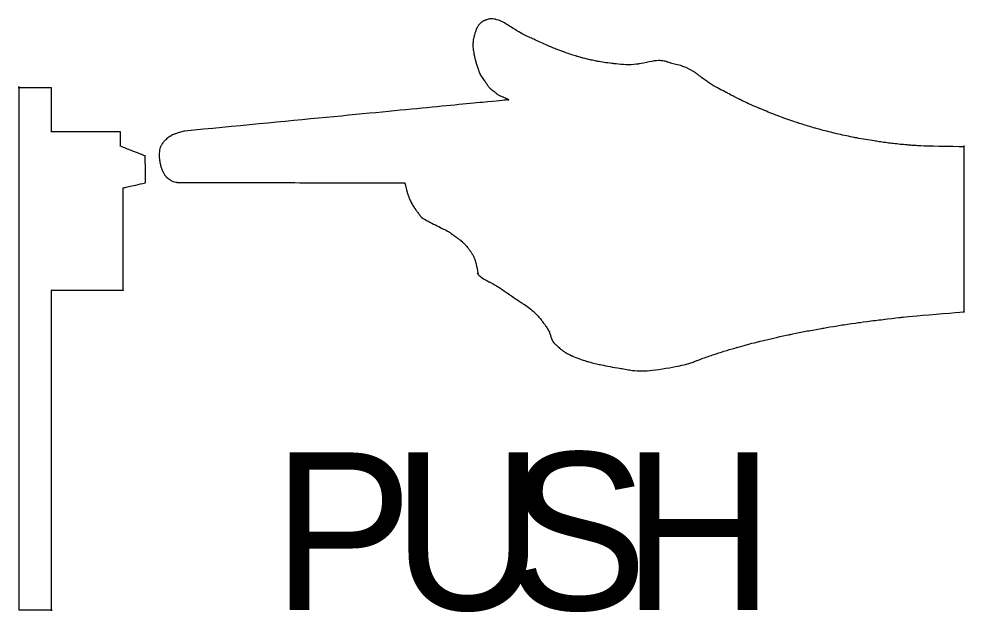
# Model space of a CAD drawing. Extents: x 99982 to 100176, y 99905 to 100011.
# Drawn here: x 100109.4743 to 100109.6768, y 99975.3884 to 99975.5156 of the extents above; entities that cross this region are included whole.
import ezdxf

# ---------------------------------------------------------------- set-up
doc = ezdxf.new("R2010")
doc.units = 0
doc.layers.add('TR_SN_ConstructionSigns', color=7, linetype='Continuous')

msp = doc.modelspace()

# ---------------------------------------------------------------- linework, layer by layer
at = {"layer": 'TR_SN_ConstructionSigns'}
for points, degree in [([(100109.57387, 99975.51516), (100109.57387, 99975.51516), (100109.5737, 99975.51507), (100109.57351, 99975.51496), (100109.57333, 99975.51481), (100109.57333, 99975.51481)], 3), ([(100109.57434, 99975.51535), (100109.57434, 99975.51535), (100109.5741, 99975.51527), (100109.57404, 99975.51524), (100109.57387, 99975.51516), (100109.57387, 99975.51516)], 3), ([(100109.57635, 99975.51548), (100109.57635, 99975.51548), (100109.57536, 99975.51564), (100109.57458, 99975.51543), (100109.57434, 99975.51535), (100109.57434, 99975.51535)], 3), ([(100109.58098, 99975.51302), (100109.58098, 99975.51302), (100109.57973, 99975.5138), (100109.57734, 99975.51531), (100109.57635, 99975.51548), (100109.57635, 99975.51548)], 3), ([(100109.57223, 99975.5133), (100109.57223, 99975.5133), (100109.57216, 99975.5131), (100109.57208, 99975.51288), (100109.57196, 99975.51252), (100109.57196, 99975.51252)], 3), ([(100109.5724, 99975.51369), (100109.5724, 99975.51369), (100109.57232, 99975.51353), (100109.57231, 99975.51349), (100109.57223, 99975.5133), (100109.57223, 99975.5133)], 3), ([(100109.5728, 99975.51427), (100109.5728, 99975.51427), (100109.57265, 99975.51408), (100109.57249, 99975.51386), (100109.5724, 99975.51369), (100109.5724, 99975.51369)], 3), ([(100109.57333, 99975.51481), (100109.57333, 99975.51481), (100109.57315, 99975.51466), (100109.57295, 99975.51446), (100109.5728, 99975.51427), (100109.5728, 99975.51427)], 3), ([(100109.58421, 99975.51137), (100109.58421, 99975.51137), (100109.58305, 99975.51191), (100109.58224, 99975.51224), (100109.58098, 99975.51302), (100109.58098, 99975.51302)], 3), ([(100109.57161, 99975.51109), (100109.57161, 99975.51109), (100109.57152, 99975.51049), (100109.57152, 99975.50963), (100109.5716, 99975.50894), (100109.5716, 99975.50894)], 3), ([(100109.57196, 99975.51252), (100109.57196, 99975.51252), (100109.57184, 99975.51216), (100109.57169, 99975.51168), (100109.57161, 99975.51109), (100109.57161, 99975.51109)], 3), ([(100109.58787, 99975.50971), (100109.58787, 99975.50971), (100109.58679, 99975.51017), (100109.58537, 99975.51084), (100109.58421, 99975.51137), (100109.58421, 99975.51137)], 3), ([(100109.5716, 99975.50894), (100109.5716, 99975.50894), (100109.57168, 99975.50825), (100109.57188, 99975.50737), (100109.57198, 99975.50697), (100109.57198, 99975.50697)], 3), ([(100109.59068, 99975.50859), (100109.59068, 99975.50859), (100109.5897, 99975.50895), (100109.58895, 99975.50925), (100109.58787, 99975.50971), (100109.58787, 99975.50971)], 3), ([(100109.57198, 99975.50697), (100109.57198, 99975.50697), (100109.57208, 99975.50657), (100109.57211, 99975.50648), (100109.57221, 99975.50617), (100109.57221, 99975.50617)], 3), ([(100109.59377, 99975.50756), (100109.59377, 99975.50756), (100109.59292, 99975.50782), (100109.59166, 99975.50823), (100109.59068, 99975.50859), (100109.59068, 99975.50859)], 3), ([(100109.59576, 99975.50701), (100109.59576, 99975.50701), (100109.59506, 99975.50719), (100109.59462, 99975.50731), (100109.59377, 99975.50756), (100109.59377, 99975.50756)], 3), ([(100109.59799, 99975.50653), (100109.59799, 99975.50653), (100109.597, 99975.50672), (100109.59647, 99975.50684), (100109.59576, 99975.50701), (100109.59576, 99975.50701)], 3), ([(100109.57221, 99975.50617), (100109.57221, 99975.50617), (100109.5723, 99975.50586), (100109.57246, 99975.50546), (100109.57257, 99975.50511), (100109.57257, 99975.50511)], 3), ([(100109.57257, 99975.50511), (100109.57257, 99975.50511), (100109.57268, 99975.50476), (100109.57269, 99975.50458), (100109.57289, 99975.50408), (100109.57289, 99975.50408)], 3), ([(100109.60176, 99975.50597), (100109.60176, 99975.50597), (100109.60025, 99975.50614), (100109.59899, 99975.50635), (100109.59799, 99975.50653), (100109.59799, 99975.50653)], 3), ([(100109.60704, 99975.50592), (100109.60704, 99975.50592), (100109.60536, 99975.50565), (100109.60326, 99975.50579), (100109.60176, 99975.50597), (100109.60176, 99975.50597)], 3), ([(100109.61195, 99975.50661), (100109.61195, 99975.50661), (100109.61098, 99975.50674), (100109.60873, 99975.5062), (100109.60704, 99975.50592), (100109.60704, 99975.50592)], 3), ([(100109.61384, 99975.50612), (100109.61384, 99975.50612), (100109.61295, 99975.50638), (100109.61292, 99975.50648), (100109.61195, 99975.50661), (100109.61195, 99975.50661)], 3), ([(100109.61732, 99975.50507), (100109.61732, 99975.50507), (100109.61594, 99975.50568), (100109.61474, 99975.50586), (100109.61384, 99975.50612), (100109.61384, 99975.50612)], 3), ([(100109.62181, 99975.50207), (100109.62181, 99975.50207), (100109.62044, 99975.50301), (100109.6187, 99975.50447), (100109.61732, 99975.50507), (100109.61732, 99975.50507)], 3), ([(100109.57289, 99975.50408), (100109.57289, 99975.50408), (100109.57309, 99975.50357), (100109.57384, 99975.50252), (100109.57424, 99975.50195), (100109.57424, 99975.50195)], 3), ([(100109.47425, 99975.50079), (100109.47425, 99975.50079), (100109.47425, 99975.50079), (100109.47425, 99975.38891)], 2), ([(100109.48122, 99975.50079), (100109.48122, 99975.50079), (100109.48122, 99975.50079), (100109.47425, 99975.50079)], 2), ([(100109.48122, 99975.49134), (100109.48122, 99975.49134), (100109.48122, 99975.49134), (100109.48122, 99975.50079)], 2), ([(100109.57424, 99975.50195), (100109.57424, 99975.50195), (100109.57465, 99975.50138), (100109.5749, 99975.50098), (100109.57526, 99975.50064), (100109.57526, 99975.50064)], 3), ([(100109.62576, 99975.49983), (100109.62576, 99975.49983), (100109.62461, 99975.50043), (100109.62318, 99975.50114), (100109.62181, 99975.50207), (100109.62181, 99975.50207)], 3), ([(100109.57526, 99975.50064), (100109.57526, 99975.50064), (100109.57562, 99975.5003), (100109.57596, 99975.5001), (100109.5763, 99975.49983), (100109.5763, 99975.49983)], 3), ([(100109.5763, 99975.49983), (100109.5763, 99975.49983), (100109.57664, 99975.49955), (100109.57687, 99975.49927), (100109.57738, 99975.49909), (100109.57738, 99975.49909)], 3), ([(100109.57738, 99975.49909), (100109.57738, 99975.49909), (100109.57789, 99975.49891), (100109.57913, 99975.49835), (100109.57913, 99975.4983), (100109.57913, 99975.4983)], 3), ([(100109.62865, 99975.49833), (100109.62865, 99975.49833), (100109.6275, 99975.4989), (100109.62692, 99975.49923), (100109.62576, 99975.49983), (100109.62576, 99975.49983)], 3), ([(100109.57905, 99975.49821), (100109.57905, 99975.49821), (100109.57905, 99975.49821), (100109.50981, 99975.49152)], 2), ([(100109.57913, 99975.49821), (100109.57913, 99975.49821), (100109.57913, 99975.49818), (100109.57905, 99975.49821), (100109.57905, 99975.49821)], 3), ([(100109.57913, 99975.4983), (100109.57913, 99975.4983), (100109.57913, 99975.49826), (100109.57913, 99975.49824), (100109.57913, 99975.49821), (100109.57913, 99975.49821)], 3), ([(100109.63274, 99975.49647), (100109.63274, 99975.49647), (100109.63137, 99975.49705), (100109.62981, 99975.49775), (100109.62865, 99975.49833), (100109.62865, 99975.49833)], 3), ([(100109.63683, 99975.49481), (100109.63683, 99975.49481), (100109.63544, 99975.49533), (100109.6341, 99975.49588), (100109.63274, 99975.49647), (100109.63274, 99975.49647)], 3), ([(100109.64108, 99975.49331), (100109.64108, 99975.49331), (100109.63973, 99975.49375), (100109.63822, 99975.49428), (100109.63683, 99975.49481), (100109.63683, 99975.49481)], 3), ([(100109.64492, 99975.49214), (100109.64492, 99975.49214), (100109.6436, 99975.49251), (100109.64243, 99975.49287), (100109.64108, 99975.49331), (100109.64108, 99975.49331)], 3), ([(100109.49601, 99975.49134), (100109.49601, 99975.49134), (100109.49601, 99975.49134), (100109.48122, 99975.49134)], 2), ([(100109.49601, 99975.4882), (100109.49601, 99975.4882), (100109.49601, 99975.4882), (100109.49601, 99975.49134)], 2), ([(100109.50769, 99975.49091), (100109.50769, 99975.49091), (100109.50735, 99975.49078), (100109.507, 99975.49061), (100109.50667, 99975.49041), (100109.50667, 99975.49041)], 3), ([(100109.50865, 99975.49125), (100109.50865, 99975.49125), (100109.50833, 99975.49115), (100109.50802, 99975.49105), (100109.50769, 99975.49091), (100109.50769, 99975.49091)], 3), ([(100109.50981, 99975.49152), (100109.50981, 99975.49152), (100109.50981, 99975.49152), (100109.50897, 99975.49136), (100109.50865, 99975.49125)], 3), ([(100109.64902, 99975.49107), (100109.64902, 99975.49107), (100109.64763, 99975.49141), (100109.64625, 99975.49176), (100109.64492, 99975.49214), (100109.64492, 99975.49214)], 3), ([(100109.65329, 99975.49014), (100109.65329, 99975.49014), (100109.65182, 99975.49043), (100109.65042, 99975.49074), (100109.64902, 99975.49107), (100109.64902, 99975.49107)], 3), ([(100109.50507, 99975.48893), (100109.50507, 99975.48893), (100109.50492, 99975.48872), (100109.5049, 99975.48869), (100109.50478, 99975.48848), (100109.50478, 99975.48848)], 3), ([(100109.5057, 99975.48968), (100109.5057, 99975.48968), (100109.50544, 99975.48943), (100109.50522, 99975.48914), (100109.50507, 99975.48893), (100109.50507, 99975.48893)], 3), ([(100109.50667, 99975.49041), (100109.50667, 99975.49041), (100109.50633, 99975.49021), (100109.50596, 99975.48994), (100109.5057, 99975.48968), (100109.5057, 99975.48968)], 3), ([(100109.65787, 99975.48935), (100109.65787, 99975.48935), (100109.65659, 99975.48955), (100109.65477, 99975.48985), (100109.65329, 99975.49014), (100109.65329, 99975.49014)], 3), ([(100109.66091, 99975.48893), (100109.66091, 99975.48893), (100109.65981, 99975.48907), (100109.65914, 99975.48916), (100109.65787, 99975.48935), (100109.65787, 99975.48935)], 3), ([(100109.66444, 99975.48856), (100109.66444, 99975.48856), (100109.66342, 99975.48865), (100109.662, 99975.48879), (100109.66091, 99975.48893), (100109.66091, 99975.48893)], 3), ([(100109.49604, 99975.48826), (100109.49604, 99975.48826), (100109.49604, 99975.48826), (100109.49601, 99975.4882)], 2), ([(100109.49604, 99975.48826), (100109.49604, 99975.48826), (100109.49604, 99975.48826), (100109.49601, 99975.4882)], 2), ([(100109.50132, 99975.48619), (100109.50132, 99975.48619), (100109.50132, 99975.48619), (100109.49604, 99975.48826)], 2), ([(100109.50444, 99975.48763), (100109.50444, 99975.48763), (100109.50433, 99975.48718), (100109.5043, 99975.48579), (100109.50443, 99975.48505), (100109.50443, 99975.48505)], 3), ([(100109.50478, 99975.48848), (100109.50478, 99975.48848), (100109.50466, 99975.48827), (100109.50456, 99975.48807), (100109.50444, 99975.48763), (100109.50444, 99975.48763)], 3), ([(100109.66702, 99975.48837), (100109.66702, 99975.48837), (100109.66616, 99975.48843), (100109.66546, 99975.48848), (100109.66444, 99975.48856), (100109.66444, 99975.48856)], 3), ([(100109.67661, 99975.48816), (100109.67661, 99975.48816), (100109.67661, 99975.48816), (100109.66788, 99975.48831), (100109.66702, 99975.48837)], 3), ([(100109.67675, 99975.48834), (100109.67675, 99975.48834), (100109.67675, 99975.48834), (100109.67661, 99975.48816)], 2), ([(100109.67675, 99975.45279), (100109.67675, 99975.45279), (100109.67675, 99975.45279), (100109.67675, 99975.48834)], 2), ([(100109.50139, 99975.48044), (100109.50139, 99975.48044), (100109.50139, 99975.48044), (100109.50132, 99975.48619)], 2), ([(100109.50443, 99975.48505), (100109.50443, 99975.48505), (100109.50455, 99975.48431), (100109.50481, 99975.4835), (100109.50494, 99975.4832), (100109.50494, 99975.4832)], 3), ([(100109.50494, 99975.4832), (100109.50494, 99975.4832), (100109.50507, 99975.48291), (100109.50511, 99975.48283), (100109.50522, 99975.48263), (100109.50522, 99975.48263)], 3), ([(100109.50522, 99975.48263), (100109.50522, 99975.48263), (100109.50532, 99975.48243), (100109.50546, 99975.48217), (100109.50559, 99975.482), (100109.50559, 99975.482)], 3), ([(100109.50559, 99975.482), (100109.50559, 99975.482), (100109.50572, 99975.48183), (100109.50577, 99975.48178), (100109.50597, 99975.48159), (100109.50597, 99975.48159)], 3), ([(100109.50597, 99975.48159), (100109.50597, 99975.48159), (100109.50618, 99975.48141), (100109.50654, 99975.48113), (100109.50684, 99975.48092), (100109.50684, 99975.48092)], 3), ([(100109.50684, 99975.48092), (100109.50684, 99975.48092), (100109.50714, 99975.48071), (100109.5082, 99975.48051), (100109.5082, 99975.48051)], 3), ([(100109.5082, 99975.48051), (100109.5082, 99975.48051), (100109.5082, 99975.48051), (100109.55695, 99975.48044)], 2), ([(100109.49658, 99975.47936), (100109.49658, 99975.47936), (100109.49658, 99975.47936), (100109.50139, 99975.48044)], 2), ([(100109.49659, 99975.45744), (100109.49659, 99975.45744), (100109.49659, 99975.45744), (100109.49658, 99975.47936)], 2), ([(100109.55695, 99975.48044), (100109.55695, 99975.48044), (100109.55695, 99975.48044), (100109.55741, 99975.47844), (100109.55753, 99975.4781)], 3), ([(100109.55753, 99975.4781), (100109.55753, 99975.4781), (100109.55765, 99975.47777), (100109.55776, 99975.47744), (100109.5579, 99975.4771), (100109.5579, 99975.4771)], 3), ([(100109.5579, 99975.4771), (100109.5579, 99975.4771), (100109.55804, 99975.47675), (100109.55822, 99975.47637), (100109.5584, 99975.47603), (100109.5584, 99975.47603)], 3), ([(100109.5584, 99975.47603), (100109.5584, 99975.47603), (100109.55859, 99975.47569), (100109.55874, 99975.47545), (100109.559, 99975.47507), (100109.559, 99975.47507)], 3), ([(100109.559, 99975.47507), (100109.559, 99975.47507), (100109.55926, 99975.47469), (100109.55971, 99975.47407), (100109.55995, 99975.47375), (100109.55995, 99975.47375)], 3), ([(100109.55995, 99975.47375), (100109.55995, 99975.47375), (100109.56018, 99975.47342), (100109.56017, 99975.47341), (100109.56044, 99975.47311), (100109.56044, 99975.47311)], 3), ([(100109.56044, 99975.47311), (100109.56044, 99975.47311), (100109.5607, 99975.47281), (100109.56467, 99975.47083), (100109.56558, 99975.47037), (100109.56558, 99975.47037)], 3), ([(100109.56558, 99975.47037), (100109.56558, 99975.47037), (100109.56648, 99975.4699), (100109.56678, 99975.46966), (100109.5673, 99975.46929), (100109.5673, 99975.46929)], 3), ([(100109.5673, 99975.46929), (100109.5673, 99975.46929), (100109.56782, 99975.46892), (100109.56835, 99975.4685), (100109.56873, 99975.46821), (100109.56873, 99975.46821)], 3), ([(100109.56873, 99975.46821), (100109.56873, 99975.46821), (100109.5691, 99975.46792), (100109.5693, 99975.46776), (100109.56953, 99975.46754), (100109.56953, 99975.46754)], 3), ([(100109.56953, 99975.46754), (100109.56953, 99975.46754), (100109.56977, 99975.46731), (100109.5699, 99975.46716), (100109.57015, 99975.46685), (100109.57015, 99975.46685)], 3), ([(100109.57015, 99975.46685), (100109.57015, 99975.46685), (100109.5704, 99975.46655), (100109.57076, 99975.4661), (100109.57103, 99975.4657), (100109.57103, 99975.4657)], 3), ([(100109.57103, 99975.4657), (100109.57103, 99975.4657), (100109.57131, 99975.4653), (100109.57164, 99975.46471), (100109.57175, 99975.46444), (100109.57175, 99975.46444)], 3), ([(100109.57175, 99975.46444), (100109.57175, 99975.46444), (100109.57187, 99975.46418), (100109.57189, 99975.46411), (100109.57196, 99975.46391), (100109.57196, 99975.46391)], 3), ([(100109.57196, 99975.46391), (100109.57196, 99975.46391), (100109.57203, 99975.46371), (100109.5721, 99975.46347), (100109.57217, 99975.46325), (100109.57217, 99975.46325)], 3), ([(100109.57217, 99975.46325), (100109.57217, 99975.46325), (100109.57224, 99975.46303), (100109.57262, 99975.46097), (100109.57262, 99975.46097)], 3), ([(100109.57262, 99975.46097), (100109.57262, 99975.46097), (100109.57262, 99975.46097), (100109.57239, 99975.46123), (100109.57244, 99975.46114)], 3), ([(100109.57244, 99975.46114), (100109.57244, 99975.46114), (100109.57249, 99975.46105), (100109.57251, 99975.461), (100109.5726, 99975.46087), (100109.5726, 99975.46087)], 3), ([(100109.5726, 99975.46087), (100109.5726, 99975.46087), (100109.57268, 99975.46073), (100109.57385, 99975.45979), (100109.57507, 99975.4592), (100109.57507, 99975.4592)], 3), ([(100109.57507, 99975.4592), (100109.57507, 99975.4592), (100109.57629, 99975.4586), (100109.57832, 99975.45721), (100109.57944, 99975.45644), (100109.57944, 99975.45644)], 3), ([(100109.48122, 99975.45744), (100109.48122, 99975.45744), (100109.48122, 99975.45744), (100109.49659, 99975.45744)], 2), ([(100109.48122, 99975.38891), (100109.48122, 99975.38891), (100109.48122, 99975.38891), (100109.48122, 99975.45744)], 2), ([(100109.57944, 99975.45644), (100109.57944, 99975.45644), (100109.58055, 99975.45567), (100109.58102, 99975.45537), (100109.58191, 99975.45477), (100109.58191, 99975.45477)], 3), ([(100109.58191, 99975.45477), (100109.58191, 99975.45477), (100109.58279, 99975.45418), (100109.5839, 99975.4534), (100109.58464, 99975.45271), (100109.58464, 99975.45271)], 3), ([(100109.58464, 99975.45271), (100109.58464, 99975.45271), (100109.58538, 99975.45202), (100109.58595, 99975.45131), (100109.5864, 99975.45073), (100109.5864, 99975.45073)], 3), ([(100109.66304, 99975.45158), (100109.66304, 99975.45158), (100109.66596, 99975.45192), (100109.67675, 99975.45279), (100109.67675, 99975.45279)], 3), ([(100109.5864, 99975.45073), (100109.5864, 99975.45073), (100109.58686, 99975.45015), (100109.58718, 99975.4497), (100109.58744, 99975.44929), (100109.58744, 99975.44929)], 3), ([(100109.64651, 99975.44928), (100109.64651, 99975.44928), (100109.649, 99975.44972), (100109.65153, 99975.45012), (100109.65429, 99975.4505), (100109.65429, 99975.4505)], 3), ([(100109.65429, 99975.4505), (100109.65429, 99975.4505), (100109.65704, 99975.45088), (100109.66012, 99975.45124), (100109.66304, 99975.45158), (100109.66304, 99975.45158)], 3), ([(100109.58744, 99975.44929), (100109.58744, 99975.44929), (100109.5877, 99975.44889), (100109.58779, 99975.44875), (100109.58796, 99975.44829), (100109.58796, 99975.44829)], 3), ([(100109.58796, 99975.44829), (100109.58796, 99975.44829), (100109.58814, 99975.44783), (100109.58828, 99975.44706), (100109.58857, 99975.44657), (100109.58857, 99975.44657)], 3), ([(100109.63935, 99975.44791), (100109.63935, 99975.44791), (100109.64162, 99975.44839), (100109.64402, 99975.44885), (100109.64651, 99975.44928), (100109.64651, 99975.44928)], 3), ([(100109.58857, 99975.44657), (100109.58857, 99975.44657), (100109.58886, 99975.44607), (100109.58932, 99975.44571), (100109.58968, 99975.44539), (100109.58968, 99975.44539)], 3), ([(100109.62814, 99975.44517), (100109.62814, 99975.44517), (100109.62983, 99975.44566), (100109.63104, 99975.44598), (100109.6329, 99975.44644), (100109.6329, 99975.44644)], 3), ([(100109.6329, 99975.44644), (100109.6329, 99975.44644), (100109.63477, 99975.4469), (100109.63708, 99975.44744), (100109.63935, 99975.44791), (100109.63935, 99975.44791)], 3), ([(100109.58968, 99975.44539), (100109.58968, 99975.44539), (100109.59005, 99975.44507), (100109.59025, 99975.44486), (100109.59066, 99975.44456), (100109.59066, 99975.44456)], 3), ([(100109.59066, 99975.44456), (100109.59066, 99975.44456), (100109.59107, 99975.44425), (100109.59167, 99975.4439), (100109.59219, 99975.44363), (100109.59219, 99975.44363)], 3), ([(100109.62274, 99975.4435), (100109.62274, 99975.4435), (100109.62417, 99975.44398), (100109.62644, 99975.44469), (100109.62814, 99975.44517), (100109.62814, 99975.44517)], 3), ([(100109.59219, 99975.44363), (100109.59219, 99975.44363), (100109.59272, 99975.44336), (100109.59316, 99975.44316), (100109.59378, 99975.44291), (100109.59378, 99975.44291)], 3), ([(100109.59378, 99975.44291), (100109.59378, 99975.44291), (100109.59439, 99975.44267), (100109.59507, 99975.44244), (100109.59589, 99975.4422), (100109.59589, 99975.4422)], 3), ([(100109.59589, 99975.4422), (100109.59589, 99975.4422), (100109.59671, 99975.44196), (100109.59744, 99975.44176), (100109.59868, 99975.44149), (100109.59868, 99975.44149)], 3), ([(100109.61812, 99975.44183), (100109.61812, 99975.44183), (100109.61853, 99975.44197), (100109.61883, 99975.44209), (100109.61954, 99975.44236), (100109.61954, 99975.44236)], 3), ([(100109.61954, 99975.44236), (100109.61954, 99975.44236), (100109.62025, 99975.44263), (100109.62131, 99975.44302), (100109.62274, 99975.4435), (100109.62274, 99975.4435)], 3), ([(100109.59868, 99975.44149), (100109.59868, 99975.44149), (100109.59993, 99975.44122), (100109.60193, 99975.44088), (100109.60337, 99975.44065), (100109.60337, 99975.44065)], 3), ([(100109.60337, 99975.44065), (100109.60337, 99975.44065), (100109.6048, 99975.44041), (100109.60531, 99975.44025), (100109.60729, 99975.44013), (100109.60729, 99975.44013)], 3), ([(100109.60729, 99975.44013), (100109.60729, 99975.44013), (100109.60927, 99975.44), (100109.61658, 99975.44136), (100109.6171, 99975.44151), (100109.6171, 99975.44151)], 3), ([(100109.6171, 99975.44151), (100109.6171, 99975.44151), (100109.61761, 99975.44166), (100109.61771, 99975.44169), (100109.61812, 99975.44183), (100109.61812, 99975.44183)], 3), ([(100109.47425, 99975.38891), (100109.47425, 99975.38891), (100109.47425, 99975.38891), (100109.48122, 99975.38891)], 2)]:
    msp.add_open_spline(points, degree=degree, dxfattribs=at)

# ---------------------------------------------------------------- texts
for s, p in [('P', (100109.52857, 99975.38891)), ('U', (100109.55424, 99975.38891)), ('S', (100109.57888, 99975.38891)), ('H', (100109.60353, 99975.38891))]:
    msp.add_text(s, height=0.03375, dxfattribs=at).set_placement(p)

doc.saveas('drawing.dxf')
